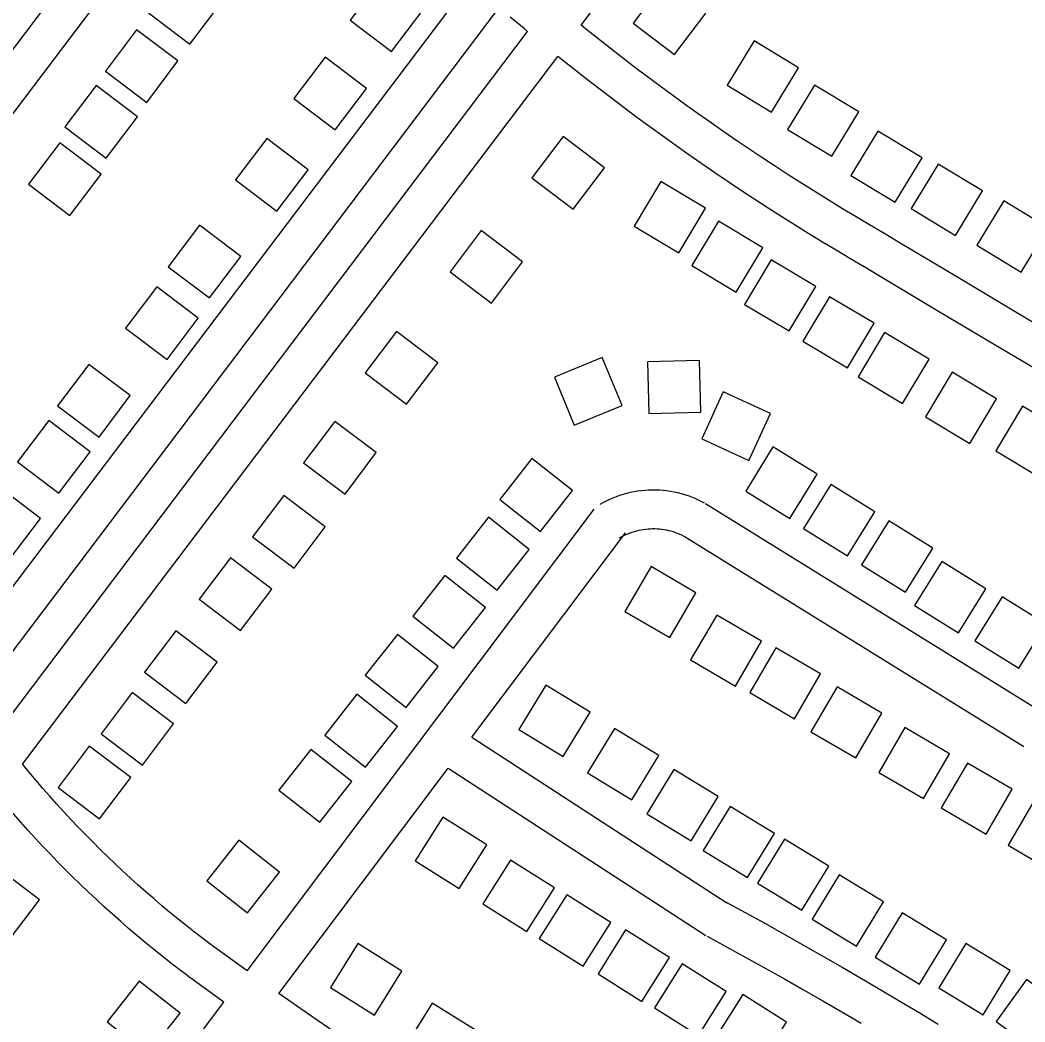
# Model space of a CAD drawing. Extents: x 3704301 to 3742427, y 506229 to 532009.
# Drawn here: x 3728665 to 3729440, y 525680 to 526453 of the extents above; entities that cross this region are included whole.
import ezdxf

# ---------------------------------------------------------------- set-up
doc = ezdxf.new("R2010")
doc.units = 0
doc.layers.add('V-BLDG-OTLN', color=7, linetype='Continuous')
doc.layers.add('V-ROAD-CNTR', color=7, linetype='Continuous')

msp = doc.modelspace()

# ---------------------------------------------------------------- linework, layer by layer
at = {"layer": 'V-BLDG-OTLN'}
for points in [[(3728787.838, 526490.635), (3728763.7120000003, 526458.729), (3728795.6180000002, 526434.604), (3728819.7430000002, 526466.51)], [(3728951.2600000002, 526428.99), (3728975.3880000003, 526460.894), (3728943.485, 526485.022), (3728919.3570000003, 526453.1190000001)], [(3729161.674, 526482.655), (3729137.548, 526450.7490000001), (3729169.454, 526426.6240000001), (3729193.579, 526458.53)], [(3728754.576, 526445.733), (3728730.45, 526413.827), (3728762.356, 526389.702), (3728786.481, 526421.608)], [(3729210.088, 526402.931), (3729244.306, 526382.215), (3729265.021, 526416.433), (3729230.8030000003, 526437.149)], [(3728907.7800000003, 526368.55), (3728931.9080000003, 526400.454), (3728900.005, 526424.582), (3728875.877, 526392.679)], [(3728723.381, 526402.621), (3728699.255, 526370.715), (3728731.161, 526346.59), (3728755.286, 526378.496)], [(3729256.7430000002, 526368.789), (3729290.961, 526348.073), (3729311.676, 526382.291), (3729277.458, 526403.007)], [(3729305.5700000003, 526333.359), (3729339.788, 526312.643), (3729360.503, 526346.861), (3729326.285, 526367.577)], [(3728695.288, 526358.398), (3728671.162, 526326.492), (3728703.068, 526302.367), (3728727.193, 526334.273)], [(3728862.782, 526305.697), (3728886.91, 526337.601), (3728855.007, 526361.729), (3728830.879, 526329.826)], [(3729083.634, 526363.325), (3729059.508, 526331.419), (3729091.414, 526307.294), (3729115.539, 526339.2)], [(3729352.089, 526307.845), (3729386.307, 526287.129), (3729407.022, 526321.3470000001), (3729372.804, 526342.063)], [(3729193.276, 526308.093), (3729158.954, 526328.635), (3729138.412, 526294.312), (3729172.735, 526273.7710000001)], [(3729402.794, 526279.531), (3729437.012, 526258.8150000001), (3729457.727, 526293.033), (3729423.509, 526313.7490000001)], [(3729237.612, 526277.589), (3729203.29, 526298.131), (3729182.748, 526263.808), (3729217.071, 526243.267)], [(3728810.864, 526238.821), (3728834.992, 526270.725), (3728803.089, 526294.853), (3728778.961, 526262.95)], [(3729020.4420000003, 526290.77), (3728996.316, 526258.8640000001), (3729028.222, 526234.7390000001), (3729052.347, 526266.645)], [(3729278.441, 526247.693), (3729244.119, 526268.235), (3729223.577, 526233.912), (3729257.9, 526213.371)], [(3728778.015, 526191.465), (3728802.143, 526223.3690000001), (3728770.24, 526247.497), (3728746.112, 526215.594)], [(3729323.379, 526219.272), (3729289.057, 526239.814), (3729268.515, 526205.491), (3729302.838, 526184.95)], [(3728955.018, 526212.886), (3728930.892, 526180.98), (3728962.798, 526156.855), (3728986.923, 526188.761)], [(3729365.897, 526191.719), (3729331.575, 526212.261), (3729311.0330000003, 526177.938), (3729345.356, 526157.397)], [(3728725.5640000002, 526131.576), (3728749.6920000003, 526163.48), (3728717.789, 526187.608), (3728693.661, 526155.705)], [(3729092.04, 526140.74), (3729129.024, 526155.98), (3729113.785, 526192.963), (3729076.801, 526177.724)], [(3729149.79, 526149.655), (3729189.776, 526150.705), (3729188.7260000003, 526190.691), (3729148.739, 526189.6410000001)], [(3729417.867, 526161.027), (3729383.545, 526181.569), (3729363.003, 526147.246), (3729397.326, 526126.705)], [(3729190.4820000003, 526130.078), (3729226.846, 526113.416), (3729243.509, 526149.78), (3729207.144, 526166.443)], [(3729472.1210000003, 526134.761), (3729437.799, 526155.303), (3729417.257, 526120.98), (3729451.58, 526100.439)], [(3728694.68, 526088.307), (3728718.808, 526120.211), (3728686.9050000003, 526144.339), (3728662.7770000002, 526112.436)], [(3728907.5530000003, 526143.643), (3728883.427, 526111.737), (3728915.333, 526087.612), (3728939.458, 526119.518)], [(3729224.38, 526089.915), (3729258.394, 526068.867), (3729279.443, 526102.881), (3729245.429, 526123.929)], [(3729066.0700000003, 526058.796), (3729090.782, 526090.25), (3729059.329, 526114.962), (3729034.617, 526083.508)], [(3729268.986, 526060.97), (3729303, 526039.922), (3729324.049, 526073.936), (3729290.035, 526094.984)], [(3728656.378, 526036.905), (3728680.506, 526068.809), (3728648.603, 526092.937), (3728624.475, 526061.034)], [(3728868.203, 526086.473), (3728844.077, 526054.567), (3728875.983, 526030.442), (3728900.108, 526062.348)], [(3729032.698, 526013.4990000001), (3729057.41, 526044.953), (3729025.957, 526069.665), (3729001.245, 526038.211)], [(3729313.736, 526032.8910000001), (3729347.75, 526011.843), (3729368.799, 526045.857), (3729334.785, 526066.905)], [(3728827.032, 526038.48), (3728802.906, 526006.574), (3728834.812, 525982.449), (3728858.937, 526014.355)], [(3729354.619, 526001.5480000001), (3729388.633, 525980.5), (3729409.682, 526014.514), (3729375.668, 526035.562)], [(3728998.989, 525968.672), (3729023.701, 526000.126), (3728992.248, 526024.838), (3728967.536, 525993.384)], [(3729185.951, 526011.45), (3729151.411, 526031.626), (3729131.236, 525997.086), (3729165.775, 525976.911)], [(3729401.055, 525974.333), (3729435.069, 525953.285), (3729456.1180000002, 525987.299), (3729422.1040000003, 526008.3470000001)], [(3729236.632, 525974.036), (3729202.092, 525994.212), (3729181.917, 525959.672), (3729216.4560000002, 525939.497)], [(3728784.765, 525982.024), (3728760.639, 525950.118), (3728792.545, 525925.993), (3728816.67, 525957.899)], [(3728962.423, 525923.088), (3728987.1350000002, 525954.542), (3728955.682, 525979.254), (3728930.97, 525947.8)], [(3729282.225, 525948.8200000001), (3729247.685, 525968.996), (3729227.5100000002, 525934.456), (3729262.049, 525914.281)], [(3729049.497, 525905.931), (3729083.643, 525885.0970000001), (3729104.478, 525919.242), (3729070.332, 525940.077)], [(3728751.225, 525934.495), (3728727.099, 525902.589), (3728759.005, 525878.464), (3728783.13, 525910.37)], [(3728931.115, 525876.973), (3728955.827, 525908.427), (3728924.3740000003, 525933.139), (3728899.662, 525901.685)], [(3729329.475, 525918.638), (3729294.935, 525938.814), (3729274.7600000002, 525904.274), (3729309.299, 525884.099)], [(3729102.294, 525872.529), (3729136.44, 525851.6950000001), (3729157.275, 525885.84), (3729123.129, 525906.675)], [(3729381.725, 525887.307), (3729347.185, 525907.483), (3729327.0100000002, 525872.943), (3729361.549, 525852.768)], [(3728718.076, 525893.096), (3728693.95, 525861.1900000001), (3728725.856, 525837.0650000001), (3728749.981, 525868.971)], [(3728895.778, 525834.403), (3728920.49, 525865.857), (3728889.037, 525890.569), (3728864.325, 525859.115)], [(3729429.977, 525859.855), (3729395.437, 525880.031), (3729375.262, 525845.491), (3729409.801, 525825.316)], [(3729148.188, 525841.054), (3729182.3340000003, 525820.22), (3729203.169, 525854.365), (3729169.023, 525875.2)], [(3729191.549, 525812.557), (3729225.6950000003, 525791.723), (3729246.5300000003, 525825.868), (3729212.384, 525846.703)], [(3729481.576, 525831.098), (3729447.036, 525851.274), (3729426.861, 525816.734), (3729461.4, 525796.559)], [(3729024.6520000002, 525817.154), (3728990.81, 525838.48), (3728969.485, 525804.638), (3729003.327, 525783.313)], [(3728840.075, 525764.526), (3728864.787, 525795.98), (3728833.3340000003, 525820.692), (3728808.622, 525789.238)], [(3729233.5840000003, 525787.382), (3729267.73, 525766.5480000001), (3729288.565, 525800.693), (3729254.419, 525821.528)], [(3729076.915, 525784.002), (3729043.073, 525805.328), (3729021.748, 525771.486), (3729055.59, 525750.161)], [(3728647.789, 525798.685), (3728623.663, 525766.779), (3728655.569, 525742.654), (3728679.694, 525774.56)], [(3729275.772, 525759.804), (3729309.918, 525738.97), (3729330.753, 525773.115), (3729296.6070000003, 525793.95)], [(3729120.3140000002, 525757.205), (3729086.472, 525778.531), (3729065.147, 525744.689), (3729098.989, 525723.3640000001)], [(3729324.348, 525730.3690000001), (3729358.494, 525709.535), (3729379.329, 525743.68), (3729345.183, 525764.515)], [(3729165.6350000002, 525730.081), (3729131.793, 525751.407), (3729110.468, 525717.5650000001), (3729144.31, 525696.24)], [(3728904.095, 525707.012), (3728938.001, 525685.79), (3728959.224, 525719.6950000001), (3728925.318, 525740.9180000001)], [(3729373.361, 525706.758), (3729407.507, 525685.924), (3729428.342, 525720.069), (3729394.196, 525740.904)], [(3729209.2120000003, 525703.93), (3729175.37, 525725.256), (3729154.045, 525691.414), (3729187.887, 525670.089)], [(3728763.338, 525655.772), (3728788.0500000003, 525687.226), (3728756.597, 525711.938), (3728731.8850000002, 525680.484)], [(3729417.598, 525680.678), (3729450.096, 525657.356), (3729473.418, 525689.854), (3729440.92, 525713.175)], [(3729255.952, 525680.384), (3729222.11, 525701.71), (3729200.785, 525667.868), (3729234.627, 525646.5430000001)], [(3728961.438, 525661.078), (3728995.344, 525639.856), (3729016.5670000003, 525673.761), (3728982.661, 525694.984)]]:
    msp.add_lwpolyline(points, close=True, dxfattribs=at)
at = {"layer": 'V-ROAD-CNTR'}
for points in [[(3729097.5137659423, 526449.1460754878), (3729598.345764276, 527111.3567510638)], [(3728809.661341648, 526630.25471327), (3728420.909119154, 526116.131741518)], [(3728833.663293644, 526612.256749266), (3728444.4760720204, 526097.5587786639)], [(3728608.273744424, 525949.2170753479), (3729009.8239413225, 526480.1540134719)], [(3728628.12070473, 525925.7251223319), (3729033.82489332, 526462.1560494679)], [(3729056.17984861, 526444.2280853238), (3729053.3878541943, 526446.541080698), (3729043.980873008, 526454.4530648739), (3729042.7398754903, 526455.5040627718)], [(3728647.069666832, 525903.2921671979), (3729056.17984861, 526444.2280853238)], [(3729330.4153001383, 526289.0723956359), (3729319.9123211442, 526295.211383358), (3729309.492341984, 526301.394370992), (3729299.1123627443, 526307.6453584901), (3729288.77438342, 526313.9643458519), (3729278.477404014, 526320.3503330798), (3729268.2224245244, 526326.8043201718), (3729258.0104449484, 526333.3253071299), (3729247.840465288, 526339.9132939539), (3729237.7144855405, 526346.5672806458), (3729227.632505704, 526353.2862672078), (3729217.595525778, 526360.0722536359), (3729207.602545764, 526366.9242399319), (3729197.6535656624, 526373.8412260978), (3729187.7515854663, 526380.823212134), (3729177.8936051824, 526387.87019804), (3729168.083624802, 526394.98018382), (3729158.3206443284, 526402.156169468), (3729148.603663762, 526409.39515499), (3729138.9356830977, 526416.6971403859), (3729129.3157023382, 526424.0621256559), (3729119.742721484, 526431.4911107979), (3729110.218740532, 526438.9820958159), (3729100.74475948, 526446.53508071), (3729097.5137659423, 526449.1460754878)], [(3728666.513627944, 525879.2682152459), (3729079.3958021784, 526425.1891234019)], [(3729315.2753304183, 526263.1724474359), (3729304.688351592, 526269.361435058), (3729294.0983727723, 526275.644422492), (3729283.5503938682, 526281.997409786), (3729273.0444148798, 526288.4183969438), (3729262.5814358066, 526294.9083839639), (3729252.160456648, 526301.466370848), (3729241.782477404, 526308.093357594), (3729231.448498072, 526314.7873442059), (3729221.158518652, 526321.5493306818), (3729210.912539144, 526328.378317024), (3729200.711559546, 526335.274303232), (3729190.556579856, 526342.2362893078), (3729180.447600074, 526349.26527525), (3729170.383620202, 526356.3612610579), (3729160.367640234, 526363.5222467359), (3729150.3976601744, 526370.7482322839), (3729140.476680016, 526378.0402177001), (3729130.6016997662, 526385.3952029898), (3729120.775719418, 526392.817188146), (3729110.99973897, 526400.3021731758), (3729101.272758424, 526407.851158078), (3729091.59477778, 526415.4621428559), (3729079.3958021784, 526425.1891234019)], [(3729738.0974847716, 526048.368877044), (3729694.09357278, 526073.9638258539), (3729650.1396606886, 526099.6217745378), (3729606.2277485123, 526125.348723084), (3729562.355836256, 526151.1446714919), (3729518.52392392, 526177.0106197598), (3729474.7340115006, 526202.9445678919), (3729430.983099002, 526228.9475158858), (3729387.2741864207, 526255.018463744), (3729343.602273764, 526281.16041146), (3729330.563299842, 526288.983395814)], [(3729723.01351494, 526022.4369289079), (3729678.989602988, 526048.0438776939), (3729634.9956909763, 526073.7258263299), (3729591.041778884, 526099.4767748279), (3729547.129866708, 526125.2967231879), (3729503.257954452, 526151.1866714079), (3729459.4260421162, 526177.1446194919), (3729415.635129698, 526203.1715674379), (3729371.886217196, 526229.2665152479), (3729328.1803046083, 526255.428462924), (3729315.1293307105, 526263.2594472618)], [(3729112.22473652, 526079.852814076), (3729114.450732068, 526081.111811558), (3729116.951727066, 526082.4148089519), (3729119.5007219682, 526083.63080652), (3729122.0847167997, 526084.75580427), (3729124.70971155, 526085.7918021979), (3729127.367706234, 526086.733800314), (3729130.0567008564, 526087.583798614), (3729132.7756954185, 526088.3407970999), (3729135.517689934, 526089.00079578), (3729138.278684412, 526089.5657946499), (3729141.063678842, 526090.034793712), (3729143.857673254, 526090.40579297), (3729146.66466764, 526090.6797924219), (3729149.4806620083, 526090.8557920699), (3729152.3016563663, 526090.9347919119), (3729155.1216507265, 526090.9137919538), (3729157.937645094, 526090.7957921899), (3729160.7516394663, 526090.5797926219), (3729163.55463386, 526090.2657932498), (3729166.34462828, 526089.8547940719), (3729169.1206227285, 526089.34579509), (3729171.87461722, 526088.7417962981), (3729174.6076117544, 526088.041797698), (3729177.3166063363, 526087.2457992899), (3729179.9906009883, 526086.3588010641), (3729182.6355956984, 526085.3788030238), (3729185.245590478, 526084.3058051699), (3729187.8135853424, 526083.143807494), (3729190.3435802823, 526081.8928099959), (3729192.3945761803, 526080.7868122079), (3729192.188576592, 526080.8888120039)], [(3729193.373574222, 526080.2278133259), (3729454.8480512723, 525918.4221369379)], [(3728839.907281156, 525719.7805342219), (3729107.621745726, 526075.8118221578)], [(3729013.0229349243, 525900.088173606), (3729131.59969777, 526057.781858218)], [(3729126.996706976, 526053.7408662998), (3729128.772703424, 526054.74586429), (3729130.347700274, 526055.566862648), (3729131.948697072, 526056.33086112), (3729133.5786938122, 526057.0398597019), (3729135.231690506, 526057.691858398), (3729136.905687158, 526058.2858572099), (3729138.6006837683, 526058.821856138), (3729140.3096803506, 526059.2968551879), (3729142.037676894, 526059.7128543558), (3729143.780673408, 526060.069853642), (3729145.5296699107, 526060.364853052), (3729147.291666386, 526060.5978525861), (3729149.060662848, 526060.771852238), (3729150.832659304, 526060.881852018), (3729152.6076557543, 526060.9308519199), (3729154.3836522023, 526060.9178519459), (3729156.1616486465, 526060.8438520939), (3729157.9316451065, 526060.707852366), (3729159.696641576, 526060.509852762), (3729161.45463806, 526060.2508532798), (3729163.2006345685, 526059.9318539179), (3729164.936631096, 526059.549854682), (3729166.6576276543, 526059.109855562), (3729168.360624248, 526058.6098565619), (3729170.048620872, 526058.0488576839), (3729171.715617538, 526057.4308589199), (3729173.357614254, 526056.75586027), (3729174.9776110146, 526056.023861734), (3729176.567607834, 526055.236863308), (3729178.5626038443, 526054.1608654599), (3729178.7726034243, 526054.0568656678)], [(3729177.587605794, 526054.717864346), (3729439.062082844, 525892.912187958)], [(3729013.0229349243, 525900.089173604), (3729209.893541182, 525772.3934289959)], [(3728812.064336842, 525739.9594938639), (3728805.57034983, 525744.8644840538), (3728799.183362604, 525749.78647421), (3728792.8443752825, 525754.770464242), (3728786.5543878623, 525759.81645415), (3728780.313400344, 525764.9234439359), (3728774.1224127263, 525770.0914335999), (3728767.983425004, 525775.318423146), (3728761.8944371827, 525780.6054125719), (3728755.858449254, 525785.95140188), (3728749.873461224, 525791.35639107), (3728743.9424730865, 525796.8193801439), (3728738.0644848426, 525802.3393691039), (3728732.24049649, 525807.9173579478), (3728726.47050803, 525813.5503466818), (3728720.757519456, 525819.2403353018), (3728715.098530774, 525824.9863238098), (3728709.496541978, 525830.785312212), (3728703.951553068, 525836.6403005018), (3728698.463564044, 525842.5482886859), (3728693.0325749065, 525848.5092767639), (3728687.6605856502, 525854.5232647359), (3728682.3475962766, 525860.589252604), (3728677.09560678, 525866.7072403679), (3728666.513627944, 525879.2682152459)], [(3728864.388232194, 525702.4215689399), (3728994.9499710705, 525876.0532216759)], [(3728994.9499710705, 525876.0532216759), (3729193.5675738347, 525747.223479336)], [(3728793.982373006, 525716.0215417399), (3728787.374386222, 525721.0125317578), (3728780.75539946, 525726.1125215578), (3728774.186412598, 525731.278511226), (3728767.6684256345, 525736.5065007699), (3728761.201438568, 525741.7994901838), (3728754.786451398, 525747.153479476), (3728748.423464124, 525752.570468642), (3728742.1144767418, 525758.0494576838), (3728735.858489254, 525763.589446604), (3728729.657501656, 525769.190435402), (3728723.5105139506, 525774.8514240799), (3728717.42052613, 525780.5714126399), (3728711.3845382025, 525786.3514010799), (3728705.4065501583, 525792.190389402), (3728699.4855620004, 525798.08637761), (3728693.6225737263, 525804.038365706), (3728687.816585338, 525810.049353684), (3728682.069596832, 525816.1163415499), (3728676.383608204, 525822.2383293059), (3728670.756619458, 525828.415316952), (3728665.1906305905, 525834.647304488), (3728659.6836416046, 525840.9332919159), (3728647.899665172, 525854.6562644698)], [(3729208.8965431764, 525772.9864278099), (3729223.968513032, 525764.7904442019), (3729239.0324829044, 525756.5064607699), (3729254.0574528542, 525748.1534774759), (3729269.0444228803, 525739.729494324), (3729283.990392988, 525731.235511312), (3729298.8973631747, 525722.6725284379), (3729313.76433344, 525714.0395457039), (3729328.58930379, 525705.337563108), (3729343.37427422, 525696.5665806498), (3729358.11924473, 525687.7255983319), (3729372.8212153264, 525678.8156161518)], [(3729194.56457184, 525746.6304805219), (3729209.57454182, 525738.4684968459), (3729224.516511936, 525730.252513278), (3729239.41948213, 525721.9675298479), (3729254.282452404, 525713.6115465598), (3729269.1084227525, 525705.1875634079), (3729283.8933931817, 525696.6945803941), (3729298.6383636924, 525688.1315975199), (3729313.343334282, 525679.499614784)], [(3728839.907281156, 525719.7805342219), (3728813.216334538, 525739.124495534), (3728811.8503372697, 525740.118493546)], [(3728821.8743172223, 525695.798582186), (3728795.586369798, 525714.8505440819), (3728794.1963725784, 525715.862542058)], [(3729023.121914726, 525595.9617818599), (3729007.81494534, 525605.7737622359), (3728992.57997581, 525615.6337425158), (3728977.388006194, 525625.560722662), (3728962.2400364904, 525635.5537026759), (3728947.136066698, 525645.614682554), (3728932.076096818, 525655.740662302), (3728917.061126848, 525665.9336419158), (3728902.091156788, 525676.1916213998), (3728887.166186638, 525686.5156007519), (3728864.388232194, 525702.4215689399)], [(3728286.5043879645, 524983.8180061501), (3728821.8743172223, 525695.798582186)]]:
    msp.add_lwpolyline(points, dxfattribs=at)

doc.saveas('drawing.dxf')
